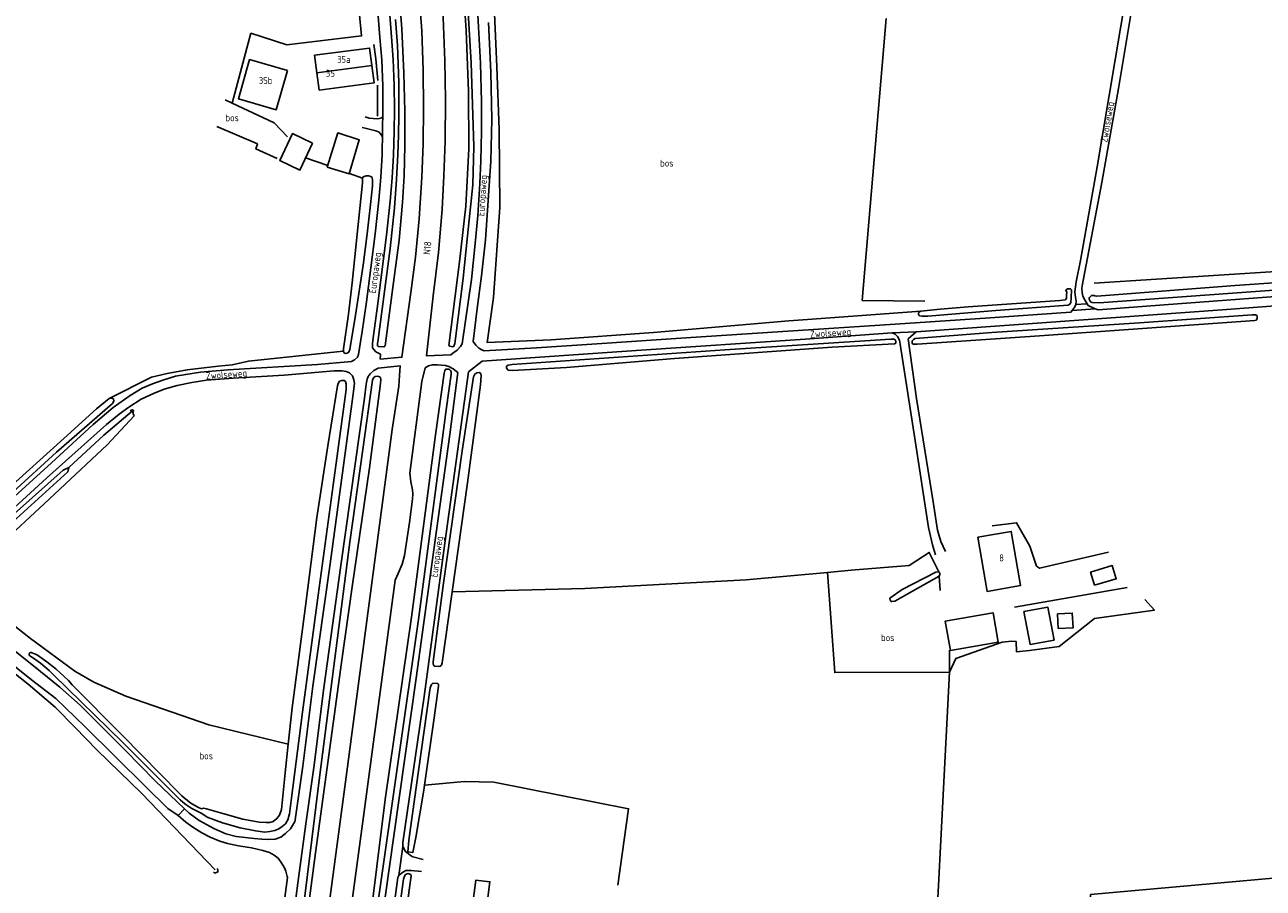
# Model space of a CAD drawing. Header units: metres. Extents: x 226218 to 240385, y 439369 to 449677.
# Tile 349 of 353: x 239170 to 239613, y 448679 to 448988. Entities that reach past the tile are written whole.
import ezdxf

# ---------------------------------------------------------------- set-up
doc = ezdxf.new("R2010")
doc.units = ezdxf.units.M
doc.header["$MEASUREMENT"] = 0
for name, color, linetype in [('CULTUURAANDUIDING', 253, 'Continuous'), ('DAKRAND-BYG', 4, 'Continuous'), ('HEG', 253, 'Continuous'), ('HOOFDGEBOUW', 4, 'Continuous'), ('HOUTWAL', 253, 'Continuous'), ('HUISNUMMER', 253, 'Continuous'), ('INSTEEKSLOOT', 153, 'Continuous'), ('KANTSLOOT', 153, 'Continuous'), ('KANTVERH', 253, 'Continuous'), ('MIDSLTGREPPEL', 253, 'Continuous'), ('OVLIJNOBJ', 253, 'Continuous'), ('RASTER', 253, 'Continuous'), ('STRAATNAAM', 253, 'Continuous'), ('TUSSENMUUR', 253, 'Continuous')]:
    doc.layers.add(name, color=color, linetype=linetype)
doc.styles.get("Standard").update_dxf_attribs({"font": 'iso.shx'})

msp = doc.modelspace()

# ---------------------------------------------------------------- linework, layer by layer
at = {"layer": 'DAKRAND-BYG'}
for points in [[(239264.24, 448971.27), (239260.24, 448957.26), (239246.69, 448961.14), (239250.69, 448975.15), (239264.24, 448971.27)], [(239273.27, 448945.27), (239268.7, 448935.68), (239261.49, 448939.12), (239266.06, 448948.71), (239273.27, 448945.27)], [(239278.5, 448936.67), (239286.36, 448934.3), (239289.92, 448946.48), (239282.22, 448948.97), (239278.5, 448936.67)], [(239552.99, 448787.16), (239560.77, 448789.54), (239559.34, 448794.23), (239551.55, 448791.85), (239552.99, 448787.16)], [(239538.5, 448767.61), (239536.33, 448779.34), (239527.73, 448777.75), (239529.9, 448766.03), (239538.5, 448767.61)], [(239501.41, 448763.8), (239518.52, 448766.79), (239516.67, 448777.37), (239499.56, 448774.38), (239501.41, 448763.8)], [(239540.02, 448771.67), (239539.76, 448776.95), (239545.03, 448777.21), (239545.29, 448771.93), (239540.02, 448771.67)]]:
    msp.add_lwpolyline(points, dxfattribs=at)
at = {"layer": 'HEG'}
msp.add_line((239296.44, 448966.03), (239296.52, 448954.94), dxfattribs=at)
for points in [[(239295.13, 448980.57), (239295.84, 448975.47), (239296.57, 448967.65)], [(239516.38, 448808.38), (239525.08, 448809.56), (239529.79, 448801.17), (239532.18, 448794.02), (239533.31, 448793.24), (239558, 448798.97)], [(239382.45, 448679.96), (239386.27, 448707.29), (239338.04, 448716.78)]]:
    msp.add_lwpolyline(points, dxfattribs=at)
at = {"layer": 'HOOFDGEBOUW'}
msp.add_line((239275.62, 448964.24), (239274.8, 448970.47), dxfattribs=at)
for points in [[(239274.8, 448970.47), (239273.98, 448976.7), (239293.62, 448979.28), (239294.44, 448973.05)], [(239294.44, 448973.05), (239295.26, 448966.82), (239275.62, 448964.24)], [(239511.2, 448804.37), (239523.17, 448806.45), (239526.54, 448787.07), (239514.57, 448784.99), (239511.2, 448804.37)], [(239330.09, 448669.93), (239331.66, 448681.78), (239336.7, 448681.16), (239335.38, 448670.73), (239343.85, 448669.63)]]:
    msp.add_lwpolyline(points, dxfattribs=at)
at = {"layer": 'HOUTWAL'}
msp.add_line((239524.32, 448779.39), (239564.68, 448786.44), dxfattribs=at)
at = {"layer": 'INSTEEKSLOOT'}
msp.add_line((239174.28, 448760.55), (239172.29, 448761.87), dxfattribs=at)
for points in [[(239304.12, 449000), (239305.14, 448986.12), (239305.85, 448970.26), (239306.28, 448956.73), (239306.29, 448944.49), (239306.03, 448933.6), (239305.44, 448924.04), (239304.16, 448910.59), (239301.75, 448891.87), (239299.2, 448872.81), (239298.98, 448872.52), (239298.73, 448872.46), (239296.86, 448872.57), (239296.52, 448872.84), (239296.47, 448873.5), (239296.67, 448875.02), (239300.99, 448907.62), (239302.54, 448922.14), (239303.22, 448932.23), (239303.76, 448941.27), (239303.97, 448948.18), (239304.06, 448955.21), (239304.06, 448966.94), (239303.57, 448980.26), (239302.91, 448989.54)], [(239327.21, 449000), (239328.18, 448985.57), (239329, 448963.72), (239329.09, 448943.3), (239328.02, 448922.81), (239325.85, 448902.9), (239321.96, 448872.97), (239322.3, 448872.68), (239323.43, 448872.5), (239323.82, 448872.63), (239324.13, 448873.67), (239324.36, 448875.42), (239327.1, 448897.01), (239328.7, 448912.1), (239330.54, 448930.39), (239330.91, 448944.04), (239329.99, 448974.02), (239328.45, 449000)], [(239286.08, 448884.08), (239284.26, 448871.71), (239284.29, 448870.83), (239284.52, 448870.29), (239284.97, 448870.1), (239285.57, 448870.15), (239286.24, 448870.59), (239286.59, 448871.47), (239288.58, 448883.77), (239291.39, 448901.65), (239292.77, 448912.82), (239293.99, 448923.36), (239294.67, 448930.04), (239294.72, 448932.1), (239294.53, 448932.95), (239294.03, 448933.38), (239293.25, 448933.55), (239292.42, 448933.55), (239291.7, 448933.41), (239291.23, 448933.18), (239291.15, 448932.75), (239291.1, 448931.05), (239289.23, 448912.77), (239287.35, 448895.38), (239286.08, 448884.08)], [(239717.55, 448899.49), (239663.59, 448896.03), (239610.62, 448892.18), (239554.68, 448888.23), (239552.11, 448888.26), (239551.57, 448888.53), (239551.14, 448889.24), (239551.06, 448889.52)], [(239553.11, 448890.7), (239553.77, 448890.51), (239603.28, 448894.33), (239661.69, 448898.47), (239706.02, 448901.61)], [(239517.67, 448885.49), (239543.56, 448887.29), (239544.14, 448887.68), (239544.55, 448888.36), (239544.62, 448890.03), (239544.71, 448892.88), (239544.39, 448893.23), (239543.2, 448893.16), (239542.66, 448892.54), (239543.06, 448891.98), (239542.97, 448890.89), (239542.9, 448889.83), (239542.58, 448889.24), (239540.56, 448889.02), (239507.79, 448886.74), (239497.76, 448885.93), (239490.81, 448885.24), (239490.06, 448884.71), (239490.05, 448884.03), (239490.38, 448883.57), (239491.37, 448883.37), (239493.32, 448883.42), (239517.67, 448885.49)], [(239553.11, 448890.7), (239552.82, 448890.81), (239552.51, 448890.86), (239552.2, 448890.84), (239551.9, 448890.75), (239551.63, 448890.59), (239551.4, 448890.38), (239551.22, 448890.12), (239551.1, 448889.83), (239551.06, 448889.52)], [(239568.45, 448878.84), (239610.32, 448881.89), (239610.86, 448882.02), (239611.17, 448882.49), (239611.16, 448883.22), (239611.08, 448883.7), (239610.58, 448883.95), (239609.39, 448883.89), (239569.04, 448880.98), (239516.28, 448877.52), (239488.78, 448875.48), (239488.2, 448875.13), (239487.8, 448874.62), (239487.71, 448874.05), (239487.73, 448873.67), (239488.26, 448873.44), (239489.51, 448873.45), (239533.25, 448876.44), (239568.45, 448878.84)], [(239402.76, 448868.22), (239459.15, 448872.33), (239481.41, 448873.52), (239481.85, 448873.79), (239481.92, 448874.24), (239481.83, 448874.79), (239481.29, 448875.14), (239480.09, 448875.14), (239420.74, 448871.32), (239344.61, 448866.16), (239343.22, 448865.95), (239342.65, 448865.49), (239342.61, 448864.85), (239343.2, 448864.16), (239344.82, 448864.02), (239364.11, 448865.08), (239402.76, 448868.22)], [(239296.84, 448675.09), (239311.17, 448774.95), (239321.2, 448850.8), (239322.86, 448862.63), (239322.85, 448863.46), (239322.57, 448864.03), (239322.11, 448864.42), (239321.57, 448864.51), (239320.91, 448864.46), (239320.51, 448863.95), (239320.29, 448863.01), (239317.23, 448841), (239308.66, 448775.78), (239299.15, 448710.59), (239293.28, 448662.69)], [(239323.21, 448784.89), (239328.61, 448823.79), (239333.35, 448858.81), (239333.58, 448862.08), (239333.42, 448862.86), (239332.82, 448863.22), (239332.04, 448863.16), (239331.23, 448862.73), (239330.84, 448861.75), (239326.71, 448835.23), (239319.99, 448787.06), (239316.42, 448759.75), (239316.4, 448758.93), (239316.59, 448758.45), (239317.03, 448758.25), (239318.2, 448758.12), (239318.83, 448758.21), (239319.37, 448758.66), (239319.61, 448759.44), (239323.21, 448784.89)], [(239256.15, 448698.85), (239257.95, 448699.17), (239259.71, 448699.45), (239261.21, 448700.05), (239262.4, 448700.89), (239263.51, 448701.88), (239264.38, 448703.33), (239264.99, 448705.48), (239265.63, 448710.24), (239269.64, 448741.8), (239275.21, 448783.67), (239280.57, 448822.98), (239285.29, 448857.24), (239285.31, 448859.27), (239284.96, 448860.03), (239284.49, 448860.4), (239283.68, 448860.42), (239282.89, 448860.15), (239282.36, 448859.32), (239282.1, 448858.49), (239278.74, 448837.09), (239274.81, 448811.43), (239270.72, 448779.68), (239265.97, 448743.38), (239264.56, 448730.31), (239263.45, 448720.07), (239262.11, 448707.03), (239261.37, 448704.95), (239260.48, 448703.77), (239259.16, 448702.72), (239257.95, 448702.33), (239256.62, 448702.29)], [(239287.46, 448786.68), (239293.55, 448829.13), (239297.49, 448859.37), (239297.62, 448860.82), (239297.49, 448861.47), (239296.94, 448861.87), (239296.35, 448861.93), (239295.61, 448861.86), (239294.99, 448861.42), (239294.71, 448860.57), (239291.24, 448835.78), (239286.55, 448802.57), (239275.83, 448719.41), (239268.52, 448660.64)], [(239138.74, 448799.04), (239163.43, 448820.88), (239184.3, 448839.63), (239195.95, 448850.26), (239200.47, 448853.94), (239201.39, 448854.15), (239202.03, 448853.8), (239202.16, 448853.06), (239201.62, 448852.16), (239181.67, 448834.75), (239166.05, 448820.51), (239145.72, 448802.66), (239139.89, 448797.66)], [(239208.97, 448848.76), (239209.22, 448849.41), (239209.11, 448849.8), (239208.81, 448849.96), (239208.33, 448849.83), (239207.99, 448849.59)], [(239185.65, 448827.73), (239186.01, 448829.24), (239183.97, 448828.38), (239167.51, 448813.68), (239148.1, 448796.58), (239142.44, 448791.01), (239140.56, 448789.28), (239140.58, 448788.54), (239140.8, 448788.11), (239141.41, 448788.02), (239142.39, 448788.42), (239143.11, 448789.1), (239149.15, 448794.45), (239167.35, 448811.01), (239185.65, 448827.73)], [(239179.98, 448048.35), (239185.36, 448066.12), (239190.09, 448083.73), (239192.61, 448095.76), (239196.33, 448114.3), (239200.35, 448140.95), (239202.7, 448158.47), (239205.78, 448181.83), (239209.37, 448208.17), (239214.1, 448242.25), (239221.03, 448292.2), (239226.44, 448333.52), (239231.54, 448372.64), (239236.63, 448410.05), (239244.89, 448471.01), (239252.59, 448532.07), (239260.37, 448587.55), (239267.21, 448637.96), (239274.26, 448691.54), (239283.62, 448759.52), (239287.46, 448786.68)], [(239172.29, 448761.87), (239172.09, 448761.96), (239171.94, 448762.11), (239171.84, 448762.3), (239171.81, 448762.52), (239171.86, 448762.73), (239171.97, 448762.92), (239172.13, 448763.06), (239172.33, 448763.13), (239172.55, 448763.14), (239172.76, 448763.08)], [(239172.76, 448763.08), (239174.07, 448762.59), (239174.88, 448762.13)], [(239180.44, 448755.33), (239178.95, 448756.69), (239177.43, 448758.02), (239175.87, 448759.31), (239174.28, 448760.55)], [(239174.88, 448762.13), (239176.56, 448760.98), (239178.21, 448759.78), (239179.82, 448758.53), (239181.4, 448757.24), (239182.93, 448755.89), (239184.42, 448754.5), (239185.87, 448753.07), (239187.28, 448751.59)], [(239223.96, 448712.33), (239205.33, 448731.01), (239180.44, 448755.33)], [(239187.28, 448751.59), (239205.18, 448733.62), (239225.65, 448712.76)], [(239307.33, 448691.87), (239309.15, 448691.66), (239310.17, 448696.98), (239313.01, 448713.92), (239313.26, 448715.7), (239316.57, 448738.97), (239318.34, 448751.13), (239318.32, 448751.79), (239317.92, 448752.06), (239316.28, 448752.13), (239315.73, 448751.65), (239315.36, 448750.54), (239311.99, 448726.79), (239308.18, 448699.54), (239307.68, 448695.88), (239307.33, 448691.87)], [(239233.6, 448705.61), (239232.4, 448706.14), (239231.22, 448706.72), (239230.07, 448707.37), (239228.95, 448708.07), (239227.87, 448708.82), (239226.83, 448709.62), (239225.83, 448710.48), (239224.87, 448711.38), (239223.96, 448712.33)], [(239225.65, 448712.76), (239226.49, 448711.88), (239227.39, 448711.05), (239228.32, 448710.28), (239229.3, 448709.55), (239230.32, 448708.88), (239231.37, 448708.26), (239232.45, 448707.7), (239233.56, 448707.2)], [(239239.15, 448685.94), (239239.36, 448685.48), (239239.39, 448684.95), (239239.26, 448684.62), (239238.57, 448684.33), (239238.21, 448684.36), (239237.85, 448684.64)], [(239305.27, 448659.95), (239308.29, 448681.64), (239308.46, 448683.15), (239308.35, 448683.71), (239307.47, 448684.07), (239306.45, 448683.76), (239306.13, 448683.17), (239305.78, 448682.04), (239302.84, 448660.44)]]:
    msp.add_lwpolyline(points, dxfattribs=at)
at = {"layer": 'KANTSLOOT'}
for points in [[(239487.89, 448785.11), (239497.36, 448790.49), (239497.67, 448790.99), (239497.65, 448791.53), (239497.26, 448792.01), (239496.15, 448791.9), (239484.17, 448785.63), (239479.77, 448782.57), (239479.82, 448781.75), (239480.37, 448781.32), (239481.51, 448781.51), (239487.89, 448785.11)], [(239256.62, 448702.29), (239254.14, 448702.44), (239248.3, 448703.56), (239241.16, 448705.51), (239235.34, 448707.26), (239234.3, 448707.46), (239233.56, 448707.2)], [(239233.6, 448705.61), (239235.48, 448704.27), (239241.04, 448702.19), (239247.39, 448700.4), (239252.85, 448699.38), (239256.15, 448698.85)]]:
    msp.add_lwpolyline(points, dxfattribs=at)
at = {"layer": 'KANTVERH'}
for p, q in [((239298, 448954.44), (239298.38, 448954.78)), ((239298.23, 448947.38), (239298.23, 448947.36)), ((239546.23, 448887.58), (239550.31, 448887.88)), ((239227.38, 448707.21), (239225.11, 448704.87)), ((239266.78, 448702.44), (239266.98, 448702.76)), ((239264.16, 448683.02), (239264.25, 448682.63))]:
    msp.add_line(p, q, dxfattribs=at)
for points in [[(239298.27, 448949.51), (239298.43, 448957.32), (239298.35, 448965.77), (239297.96, 448974.99), (239297.32, 448983.02), (239296.49, 448993.75), (239295.91, 448999.58), (239293.99, 449017.83), (239292.87, 449027.32)], [(239302.39, 448949.43), (239302.55, 448957.3), (239302.47, 448965.88), (239302.07, 448975.25), (239301.42, 448983.35), (239300.59, 448994.11), (239300.01, 448999.99), (239298.09, 449018.28), (239296.96, 449027.8)], [(239311.25, 449000), (239312.32, 448985.42), (239312.77, 448971.41), (239312.89, 448957.96), (239312.75, 448945.04), (239312.36, 448933.17), (239311.33, 448918.22), (239310.07, 448904.49), (239308.41, 448891.86), (239305.22, 448868.74), (239297.44, 448868.06), (239297.48, 448869.79), (239295.84, 448870.72), (239295.1, 448871.45), (239294.68, 448872.06), (239294.64, 448872.83), (239294.71, 448873.73), (239295.09, 448876.56)], [(239322.69, 448869.58), (239313.99, 448869.27), (239316.41, 448890.71), (239318.24, 448906.24), (239319.63, 448921.54), (239320.25, 448933.57), (239320.65, 448945.94), (239320.79, 448960.87), (239320.52, 448974.71), (239319.78, 448993.32), (239319.36, 449000)], [(239322.69, 448869.58), (239323.38, 448870.15), (239324.96, 448871.23), (239326.15, 448872.61), (239326.81, 448873.49), (239330.04, 448896.53), (239331.45, 448909.46), (239332.31, 448919.44), (239333.12, 448930.82), (239333.46, 448938.94), (239333.66, 448949.46), (239333.63, 448960.09), (239333.27, 448973.84), (239332.64, 448986.73), (239331.89, 449000)], [(239564.51, 449000), (239553.91, 448936.8), (239547.96, 448903.34), (239546.47, 448895.74), (239545.95, 448892.16), (239546.22, 448890.24), (239546.38, 448888.83), (239546.24, 448887.6), (239545.93, 448886.7), (239544.93, 448885.46)], [(239553.16, 448886.06), (239550.69, 448887.26), (239549.61, 448889.03), (239548.82, 448890.51), (239548.52, 448891.9), (239548.47, 448893.25), (239548.58, 448894.3), (239555.61, 448931.16), (239561.54, 448964.82), (239567.38, 449000)], [(239336.23, 448988.4), (239336.98, 448970.65), (239337.34, 448953.82), (239337.05, 448938.85), (239336.03, 448924.75), (239335.06, 448910.73), (239333.72, 448897.87), (239332.13, 448886.1), (239330.72, 448874.33), (239331.61, 448873.07), (239332.77, 448872), (239333.75, 448871.32), (239334.63, 448871.04), (239353.39, 448872.07), (239376.73, 448873.62), (239406.74, 448875.69), (239441.48, 448877.95), (239481.62, 448880.54), (239513.82, 448882.71), (239544.51, 448884.9), (239544.93, 448885.46), (239553.16, 448886.06), (239554.27, 448885.63), (239577.95, 448887.47), (239635.3, 448891.72)], [(239298.23, 448947.38), (239297.87, 448948.11), (239297.46, 448948.7), (239297.01, 448949.19), (239296.52, 448949.45), (239295.82, 448949.71), (239293.91, 448950.2), (239292.01, 448950.69), (239290.93, 448950.89)], [(239298, 448954.44), (239297.7, 448954.19), (239297.13, 448954.05), (239296.32, 448954.02), (239294.91, 448954.06), (239293.52, 448954.28), (239292.06, 448954.71)], [(239290.87, 448877.14), (239292.48, 448888.53), (239295.65, 448912.89), (239296.91, 448924.95), (239297.64, 448933.16), (239298.11, 448941.16), (239298.27, 448949.51)], [(239295.09, 448876.56), (239296.56, 448887.99), (239299.74, 448912.41), (239301.02, 448924.55), (239301.75, 448932.86), (239302.23, 448941), (239302.39, 448949.43)], [(239480.57, 448877.46), (239489.13, 448877.79), (239534.1, 448880.99), (239598.6, 448885.69), (239638.24, 448888.66), (239641.08, 448888.87), (239648.48, 448889.42), (239727.72, 448895.32)], [(239290.87, 448877.14), (239290.78, 448876.54), (239289.69, 448869.68), (239289.27, 448868.78), (239288.29, 448867.8), (239287.19, 448867.26), (239285.89, 448867.06), (239275.05, 448866.13), (239242.91, 448864.19), (239233.1, 448863.36), (239227.85, 448862.59), (239224.21, 448861.9), (239220.03, 448860.68), (239215.93, 448859.23), (239212.3, 448857.64), (239207.98, 448855.03), (239201.95, 448850.72), (239194.7, 448844.71), (239179.88, 448831.01), (239146.76, 448801.04)], [(239300.9, 448661.37), (239303.78, 448682.72), (239304.11, 448683.43), (239305.54, 448693.8), (239305.54, 448695.24), (239313.11, 448747.37), (239320.58, 448802.2), (239328.98, 448863.49), (239333.86, 448867.28), (239389.02, 448871.13), (239449.41, 448875.18), (239480.57, 448877.46), (239481.65, 448876.94), (239482.53, 448876.09), (239483.16, 448874.87), (239483.41, 448873.39), (239488.64, 448839.68), (239493.64, 448807.87), (239494.96, 448801.62), (239496.1, 448798.07)], [(239499.66, 448799.21), (239498.02, 448802.88), (239496.86, 448806.94), (239495.25, 448817), (239489.32, 448853.99), (239486.34, 448875.29), (239489.13, 448877.79)], [(239156.61, 448805.88), (239178.09, 448825.44), (239199.46, 448844.67), (239204.1, 448848.41), (239207.48, 448850.85), (239211.88, 448853.69), (239216.33, 448855.81), (239220.2, 448857.28), (239224.84, 448858.58), (239229.99, 448859.65), (239235.26, 448860.47), (239244.83, 448861.23), (239263.1, 448862.36), (239280.91, 448863.82), (239283.77, 448863.86), (239285.31, 448863.61), (239286.43, 448863.1), (239287.47, 448862.03), (239288.04, 448860.69), (239288.24, 448859.37), (239287.6, 448854.66)], [(239252.77, 448416.1), (239252.84, 448418.43), (239264.31, 448504.28), (239278.06, 448605.68), (239291.43, 448704.5), (239302.83, 448788.97), (239303.84, 448791.4), (239305.34, 448794.77), (239306.13, 448797.79), (239307.93, 448809.65), (239308.97, 448817.96), (239309.05, 448819.91), (239308.93, 448821.37), (239308.36, 448824.21), (239308, 448827.32), (239312.35, 448860.08), (239313.46, 448864.92)], [(239272.57, 448624.21), (239285.24, 448718.65), (239301.77, 448842.9), (239304.12, 448858.44), (239304.35, 448862.15), (239304.61, 448865.62), (239296.73, 448864.78), (239295.1, 448863.99), (239293.9, 448862.84), (239293.08, 448861.82), (239292.77, 448860.83), (239292.47, 448859.07), (239291.79, 448854.09)], [(239313.46, 448864.92), (239314.74, 448865.67), (239316.12, 448866.05), (239317.88, 448865.98), (239320.79, 448865.79), (239322.03, 448865.46), (239323.5, 448864.53), (239325.21, 448863.26), (239322.34, 448841.1), (239317.06, 448803.32), (239310.32, 448753.97), (239302.34, 448697.6), (239293.31, 448634.31)], [(239291.79, 448854.08), (239283.39, 448794.29), (239277.25, 448750.55), (239273.7, 448721.99), (239270.82, 448701.87), (239268.2, 448682.48), (239258.5, 448609.49), (239254.93, 448582.65)], [(239287.6, 448854.66), (239279.49, 448794.83), (239273.35, 448751.06), (239269.8, 448722.51), (239266.93, 448702.42)], [(239227.38, 448707.21), (239216.97, 448717.26), (239206.17, 448728.27), (239197.86, 448736.6), (239190.14, 448744.31), (239182.79, 448750.78), (239175.92, 448756.35), (239167.44, 448763.12), (239150.28, 448776.64), (239138.86, 448786.87), (239138.52, 448789.79)], [(239225.11, 448704.87), (239221.43, 448707.31), (239213.63, 448715.14), (239191.79, 448736.73), (239181.38, 448746.66), (239172.69, 448753.41), (239163.45, 448760.74), (239154.35, 448767.77), (239145.06, 448774.93), (239134.68, 448783.37), (239131.93, 448783.07)], [(239266.78, 448702.44), (239265.4, 448700.12), (239263.59, 448698.4), (239261.86, 448697.09), (239259.91, 448696.42), (239257.65, 448696.26), (239255.12, 448696.35), (239252.35, 448696.64), (239245.95, 448697.38), (239242.23, 448698.31), (239237.86, 448700.24), (239232.64, 448703.02), (239229.04, 448705.72), (239227.38, 448707.21)], [(239264.16, 448683.02), (239263.67, 448685), (239263.21, 448686.19), (239262.06, 448688.09), (239260.94, 448689.59), (239259.52, 448690.72), (239257.84, 448691.6), (239255.49, 448692.31), (239251.36, 448693.23), (239246.7, 448694.05), (239242.79, 448694.83), (239240.01, 448695.68), (239236.61, 448697.11), (239233.65, 448698.68), (239230.36, 448700.65), (239227.84, 448702.47), (239225.11, 448704.87)], [(239305.54, 448693.8), (239306.51, 448691.96), (239307.4, 448691.23), (239308.23, 448690.57), (239309.08, 448690.1), (239312.79, 448689.11)], [(239304.11, 448683.43), (239304.95, 448684.09), (239305.77, 448684.75), (239306.65, 448685.16), (239307.57, 448685.22), (239308.48, 448685.15), (239312.15, 448684.8)], [(239264.25, 448682.63), (239254.61, 448610.02), (239250.88, 448583.27)]]:
    msp.add_lwpolyline(points, dxfattribs=at)
at = {"layer": 'MIDSLTGREPPEL'}
for points in [[(239208.73, 448849.43), (239198.51, 448840.84), (239186.01, 448829.24)], [(239238.4, 448685.39), (239212.15, 448712.71), (239196.03, 448728.35), (239188.26, 448736.29), (239181.16, 448743.59), (239171.45, 448751.77), (239150.79, 448768.17), (239136.3, 448779.02)]]:
    msp.add_lwpolyline(points, dxfattribs=at)
at = {"layer": 'OVLIJNOBJ'}
for p, q in [((239478.49, 448989.9), (239469.87, 448889.07)), ((239241.94, 448960.73), (239244.43, 448959.58)), ((239492.3, 448888.74), (239469.87, 448889.07)), ((239497.36, 448790.49), (239497.79, 448785.33))]:
    msp.add_line(p, q, dxfattribs=at)
for points in [[(239490.81, 448885.24), (239450.24, 448882.24), (239443.6, 448881.69), (239395.2, 448877.53), (239358.6, 448874.97), (239335.67, 448874.05), (239337.96, 448890.12), (239340.21, 448922.25), (239339.95, 448950.11), (239339.15, 448972.52), (239338.01, 449000)], [(239244.43, 448959.58), (239259.54, 448952.61), (239264.28, 448947.58)], [(239260.6, 448939.84), (239252.96, 448943.22), (239253.48, 448944.99), (239239.01, 448951.22)], [(239552.83, 448895.23), (239619.79, 448899.49), (239696.91, 448904.7)], [(239264.56, 448730.31), (239236.18, 448737.29), (239206.38, 448747.49), (239194.96, 448752.57), (239188.19, 448756.45), (239172.36, 448768.18), (239146.78, 448788.12), (239177.26, 448816.36), (239199.72, 448837.41), (239209.4, 448847.76), (239208.97, 448848.76)], [(239501.12, 448764.03), (239501.09, 448756.14), (239460.04, 448755.98), (239457.44, 448791.73), (239465.86, 448792.58), (239486.61, 448794.23), (239493.85, 448798.94), (239497.26, 448792.01)]]:
    msp.add_lwpolyline(points, dxfattribs=at)
at = {"layer": 'RASTER'}
for p, q in [((239251.21, 448984.56), (239244.43, 448959.58)), ((239278.68, 448937.26), (239270.76, 448939.99)), ((239291.15, 448932.75), (239286.4, 448934.47))]:
    msp.add_line(p, q, dxfattribs=at)
for points in [[(239290.77, 448994.05), (239289.93, 448992.35), (239290.77, 448983.66), (239264.01, 448980.44), (239251.21, 448984.56)], [(239200.47, 448853.94), (239215.62, 448861.61), (239221.25, 448862.97), (239228.38, 448864.17), (239239.49, 448865.52), (239244.52, 448866.01), (239250.31, 448867.36), (239284.14, 448870.87), (239284.26, 448871.71)], [(239323.21, 448784.89), (239370.65, 448786.03), (239428.34, 448789.15), (239457.44, 448791.73)], [(239571.01, 448782.06), (239574.41, 448778.3), (239553.03, 448775.29), (239540.33, 448765.32), (239529.72, 448763.91), (239525.08, 448763.32), (239524.95, 448767.07), (239523.26, 448767.24), (239519.98, 448766.78), (239503.34, 448761.01), (239501.09, 448756.14)], [(239712.01, 448691.53), (239626.2, 448683.27), (239551.56, 448676.54), (239548.85, 448625.73), (239529.68, 448623.64), (239494.06, 448619.77), (239501.09, 448756.14)], [(239338.04, 448716.78), (239327.58, 448717.03), (239313.26, 448715.7)]]:
    msp.add_lwpolyline(points, dxfattribs=at)
at = {"layer": 'TUSSENMUUR'}
msp.add_line((239294.44, 448973.05), (239274.8, 448970.47), dxfattribs=at)

# ---------------------------------------------------------------- texts
at = {"layer": 'CULTUURAANDUIDING'}
for p in [(239242.08, 448953.12), (239397.58, 448936.91), (239476.6, 448767.2), (239232.81, 448724.94)]:
    msp.add_text('bos', height=2.5, dxfattribs=at).set_placement(p)
at = {"layer": 'HUISNUMMER'}
for s, p in [('35a', (239282, 448974)), ('35b', (239254, 448966.44)), ('35', (239278, 448969)), ('8', (239518.87, 448795.72))]:
    msp.add_text(s, height=2.5, dxfattribs=at).set_placement(p)
at = {"layer": 'STRAATNAAM'}
for s, rotation, p in [('Zwolseweg', 80.0286, (239557.52, 448945.36)), ('Europaweg', 85.9266, (239334.65, 448919.12)), ('N18', 84.027, (239315.29, 448905.29)), ('Europaweg', 82.5834, (239295.85, 448891.47)), ('Zwolseweg', 4.1877, (239451.27, 448875.66)), ('Zwolseweg', 4.4779, (239235.17, 448860.77)), ('Europaweg', 82.2348, (239317.88, 448789.92))]:
    msp.add_text(s, height=2.5, rotation=rotation, dxfattribs=at).set_placement(p)

doc.saveas('drawing.dxf')
